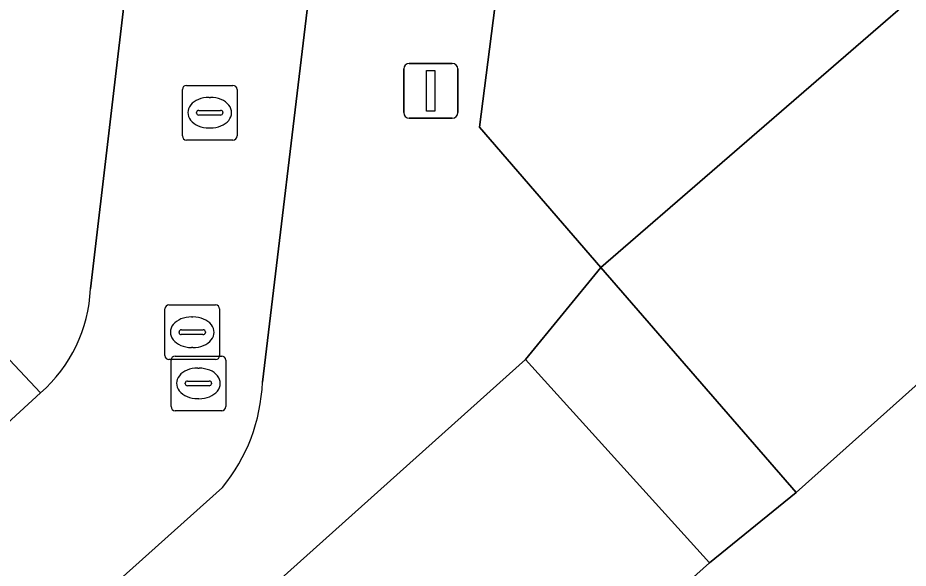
# Model space of a CAD drawing. Extents: x 162172 to 163187, y 382874 to 383685.
# Drawn here: x 162719.9 to 162736.21, y 383331.62 to 383341.7 of the extents above; entities that cross this region are included whole.
import ezdxf

# ---------------------------------------------------------------- set-up
doc = ezdxf.new("R2010")
doc.units = 0
for name, color, linetype in [('IMGEO_Kolk', 7, 'Continuous'), ('IMGEO_Lichtmast', 7, 'Continuous'), ('IMGEO_Pand', 7, 'Continuous'), ('IMGEO_Parkeervlak_open', 7, 'Continuous'), ('IMGEO_Rioolput', 7, 'Continuous'), ('IMGEO_Voetpad_open', 7, 'Continuous'), ('IMGEO_Woonerf_open', 7, 'Continuous')]:
    doc.layers.add(name, color=color, linetype=linetype)

msp = doc.modelspace()

# ---------------------------------------------------------------- linework, layer by layer
at = {"layer": 'IMGEO_Kolk'}
for p, q in [((162722.917, 383339.536), (162722.917, 383340.388)), ((162722.992, 383340.462), (162723.844, 383340.462)), ((162723.918, 383340.388), (162723.918, 383339.536)), ((162723.405, 383340.242), (162723.43, 383340.242)), ((162723.176, 383339.956), (162723.176, 383339.968)), ((162723.614, 383339.919), (162723.216, 383339.919)), ((162723.219, 383340.005), (162723.617, 383340.005)), ((162723.66, 383339.968), (162723.66, 383339.956)), ((162723.428, 383339.682), (162723.403, 383339.682)), ((162723.844, 383339.462), (162722.992, 383339.462)), ((162722.785, 383335.505), (162723.637, 383335.505)), ((162722.71, 383334.579), (162722.71, 383335.431)), ((162723.711, 383335.431), (162723.711, 383334.579)), ((162723.198, 383335.285), (162723.223, 383335.285)), ((162722.969, 383334.999), (162722.969, 383335.011)), ((162723.012, 383335.048), (162723.41, 383335.048)), ((162723.453, 383335.011), (162723.453, 383334.999)), ((162723.407, 383334.962), (162723.009, 383334.962)), ((162723.221, 383334.725), (162723.196, 383334.725)), ((162723.637, 383334.505), (162722.785, 383334.505))]:
    msp.add_line(p, q, dxfattribs=at)
for points in [[(162722.917, 383339.536), (162722.917, 383340.388)], [(162722.992, 383340.462), (162723.844, 383340.462)], [(162723.918, 383340.388), (162723.918, 383339.536)], [(162723.844, 383339.462), (162722.992, 383339.462)], [(162722.785, 383335.505), (162723.637, 383335.505)], [(162722.71, 383334.579), (162722.71, 383335.431)], [(162723.711, 383335.431), (162723.711, 383334.579)], [(162723.637, 383334.505), (162722.785, 383334.505)]]:
    msp.add_lwpolyline(points, dxfattribs=at)
for centre, radius, start, end in [((162722.994, 383340.386), 0.0765, 91.552, 178.448), ((162722.994, 383340.386), 0.0765, 91.552, 178.448), ((162723.842, 383340.386), 0.0765, 1.552, 88.448), ((162723.842, 383340.386), 0.0765, 1.552, 88.448), ((162723.216, 383339.965), 0.0403, 85.8775, 175.7526), ((162723.213, 383339.955), 0.0366, 178.938, 274.7102), ((162723.617, 383339.962), 0.043, 264.8664, 352.4533), ((162723.621, 383339.967), 0.0386, 1.7309, 96.639), ((162722.994, 383339.538), 0.0765, 181.552, 268.448), ((162722.994, 383339.538), 0.0765, 181.552, 268.448), ((162723.842, 383339.538), 0.0765, 271.552, 358.448), ((162723.842, 383339.538), 0.0765, 271.552, 358.448), ((162722.787, 383335.429), 0.0765, 91.552, 178.448), ((162722.787, 383335.429), 0.0765, 91.552, 178.448), ((162723.635, 383335.429), 0.0765, 1.552, 88.448), ((162723.635, 383335.429), 0.0765, 1.552, 88.448), ((162723.009, 383335.008), 0.0403, 85.8775, 175.7526), ((162723.006, 383334.998), 0.0366, 178.938, 274.7102), ((162723.41, 383335.005), 0.043, 264.8664, 352.4533), ((162723.414, 383335.01), 0.0386, 1.7309, 96.639), ((162722.787, 383334.581), 0.0765, 181.552, 268.448), ((162722.787, 383334.581), 0.0765, 181.552, 268.448), ((162723.635, 383334.581), 0.0765, 271.552, 358.448), ((162723.635, 383334.581), 0.0765, 271.552, 358.448)]:
    msp.add_arc(centre, radius, start, end, dxfattribs=at)
for centre, major_axis, ratio, start_param, end_param in [((162723.404, 383339.962), (-0.387, 0.002), 0.722429, 4.712389, 7.853982), ((162723.429, 383339.962), (-0.39, 0.002), 0.717154, 1.570796, 4.712389), ((162723.197, 383335.005), (-0.387, 0.002), 0.722429, 4.712389, 7.853982), ((162723.222, 383335.005), (-0.39, 0.002), 0.717154, 1.570796, 4.712389)]:
    msp.add_ellipse(centre, major_axis=major_axis, ratio=ratio, start_param=start_param, end_param=end_param, dxfattribs=at)
at = {"layer": 'IMGEO_Lichtmast'}
for p, q in [((162727.071, 383340.863), (162727.861, 383340.863)), ((162727.861, 383340.863), (162727.071, 383340.863)), ((162726.971, 383339.963), (162726.971, 383340.763)), ((162726.971, 383340.763), (162726.971, 383339.963)), ((162727.961, 383340.763), (162727.961, 383339.963)), ((162727.961, 383339.963), (162727.961, 383340.763)), ((162727.861, 383339.863), (162727.071, 383339.863)), ((162727.071, 383339.863), (162727.861, 383339.863))]:
    msp.add_line(p, q, dxfattribs=at)
msp.add_lwpolyline([(162727.391, 383340.738), (162727.541, 383340.738), (162727.541, 383339.988), (162727.391, 383339.988), (162727.391, 383340.738)], dxfattribs=at)
for centre, start, end in [((162727.071, 383340.763), 90, 180), ((162727.071, 383340.763), 90, 180), ((162727.861, 383340.763), 0, 90), ((162727.861, 383340.763), 360, 90), ((162727.071, 383339.963), 180, 270), ((162727.071, 383339.963), 180, 270), ((162727.861, 383339.963), 270, 0), ((162727.861, 383339.963), 270, 0)]:
    msp.add_arc(centre, 0.1, start, end, dxfattribs=at)
at = {"layer": 'IMGEO_Pand'}
for points in [[(162730.584, 383337.129), (162736.971, 383342.661), (162737.577, 383341.983), (162741.724, 383345.689), (162738.157, 383349.666), (162736.323, 383348.782), (162734, 383349.079), (162729.628, 383349.61), (162728.36, 383339.697)], [(162742.469, 383346.154), (162741.825, 383345.576), (162741.724, 383345.689), (162737.577, 383341.983), (162736.971, 383342.661), (162730.584, 383337.129), (162734.156, 383333.004), (162745.333, 383342.993)]]:
    msp.add_lwpolyline(points, close=True, dxfattribs=at)
at = {"layer": 'IMGEO_Parkeervlak_open'}
for points in [[(162720.319, 383334.831), (162719.08, 383336.142), (162710.275, 383327.97), (162711.44, 383326.677)], [(162721.36, 383321.691), (162732.572, 383331.719), (162729.204, 383335.445), (162718.005, 383325.416)]]:
    msp.add_lwpolyline(points, close=True, dxfattribs=at)
at = {"layer": 'IMGEO_Rioolput'}
for p, q in [((162722.597, 383335.516), (162722.597, 383336.368)), ((162722.672, 383336.442), (162723.524, 383336.442)), ((162723.598, 383336.368), (162723.598, 383335.516)), ((162723.085, 383336.222), (162723.11, 383336.222)), ((162722.899, 383335.985), (162723.297, 383335.985)), ((162722.856, 383335.936), (162722.856, 383335.948)), ((162723.294, 383335.899), (162722.896, 383335.899)), ((162723.34, 383335.948), (162723.34, 383335.936)), ((162723.108, 383335.662), (162723.083, 383335.662)), ((162723.524, 383335.442), (162722.672, 383335.442))]:
    msp.add_line(p, q, dxfattribs=at)
for points in [[(162722.597, 383335.516), (162722.597, 383336.368)], [(162722.672, 383336.442), (162723.524, 383336.442)], [(162723.598, 383336.368), (162723.598, 383335.516)], [(162723.524, 383335.442), (162722.672, 383335.442)]]:
    msp.add_lwpolyline(points, dxfattribs=at)
for centre, radius, start, end in [((162722.674, 383336.366), 0.0765, 91.552, 178.448), ((162722.674, 383336.366), 0.0765, 91.552, 178.448), ((162723.522, 383336.366), 0.0765, 1.552, 88.448), ((162723.522, 383336.366), 0.0765, 1.552, 88.448), ((162722.896, 383335.945), 0.0403, 85.8775, 175.7526), ((162723.301, 383335.947), 0.0386, 1.7309, 96.639), ((162722.893, 383335.935), 0.0366, 178.938, 274.7102), ((162723.297, 383335.942), 0.043, 264.8664, 352.4533), ((162722.674, 383335.518), 0.0765, 181.552, 268.448), ((162722.674, 383335.518), 0.0765, 181.552, 268.448), ((162723.522, 383335.518), 0.0765, 271.552, 358.448), ((162723.522, 383335.518), 0.0765, 271.552, 358.448)]:
    msp.add_arc(centre, radius, start, end, dxfattribs=at)
for centre, major_axis, ratio, start_param, end_param in [((162723.084, 383335.942), (-0.387, 0.002), 0.722429, 4.712389, 7.853982), ((162723.109, 383335.942), (-0.39, 0.002), 0.717154, 1.570796, 4.712389)]:
    msp.add_ellipse(centre, major_axis=major_axis, ratio=ratio, start_param=start_param, end_param=end_param, dxfattribs=at)
at = {"layer": 'IMGEO_Voetpad_open'}
for points in [[(162723.651, 383333.101), (162716.666, 383326.845), (162718.005, 383325.416), (162729.204, 383335.445), (162730.584, 383337.129), (162728.36, 383339.697), (162729.628, 383349.61), (162730.854, 383359.187), (162731.506, 383364.279), (162732.235, 383369.982), (162733.029, 383376.181), (162733.746, 383381.785), (162734.425, 383387.093), (162735.137, 383392.66), (162735.762, 383397.544), (162736.167, 383400.709)], [(162732.558, 383399.737), (162732.503, 383399.269), (162732.253, 383397.166), (162734.046, 383396.932), (162727.077, 383342.068), (162725.256, 383342.312), (162724.384, 383335.025)], [(162721.234, 383336.735), (162721.945, 383342.755), (162720.225, 383342.985), (162727.106, 383397.755)], [(162780.949, 383374.962), (162776.709, 383371.153), (162772.388, 383367.272), (162770.749, 383365.709), (162766.648, 383362.022), (162762.546, 383358.334), (162761.891, 383357.79), (162757.595, 383353.951), (162753.579, 383350.362), (162749.564, 383346.774), (162745.333, 383342.993), (162734.156, 383333.004), (162732.572, 383331.719), (162721.36, 383321.691), (162722.279, 383320.421)], [(162722.755, 383374.589), (162722.165, 383369.828), (162721.6, 383365.266), (162721.059, 383360.903), (162720.493, 383356.341), (162719.928, 383351.779), (162719.367, 383347.259), (162719.362, 383347.217), (162718.797, 383342.654), (162718.231, 383338.092), (162718.117, 383337.17), (162713.487, 383332.918), (162707.584, 383327.496), (162710.992, 383326.273), (162711.44, 383326.677), (162710.275, 383327.97), (162719.08, 383336.142), (162720.319, 383334.831)]]:
    msp.add_lwpolyline(points, dxfattribs=at)
msp.add_lwpolyline([(162730.584, 383337.129), (162729.204, 383335.445), (162732.572, 383331.719), (162734.156, 383333.004)], close=True, dxfattribs=at)
for centre, radius, start, end in [((162718.542, 383336.857), 2.695, 311.2598, 357.4054), ((162721.158, 383335.152), 3.228, 320.5483, 357.7403)]:
    msp.add_arc(centre, radius, start, end, dxfattribs=at)
at = {"layer": 'IMGEO_Woonerf_open'}
for points in [[(162728.889, 383397.652), (162721.945, 383342.755), (162721.234, 383336.735)], [(162724.384, 383335.025), (162725.256, 383342.312), (162732.253, 383397.166)], [(162720.319, 383334.831), (162711.44, 383326.677), (162710.992, 383326.273), (162714.598, 383324.993), (162716.666, 383326.845), (162723.651, 383333.101)]]:
    msp.add_lwpolyline(points, dxfattribs=at)
for centre, radius, start, end in [((162718.542, 383336.857), 2.695, 311.2598, 357.4054), ((162721.158, 383335.152), 3.228, 320.5483, 357.7403)]:
    msp.add_arc(centre, radius, start, end, dxfattribs=at)

doc.saveas('drawing.dxf')
